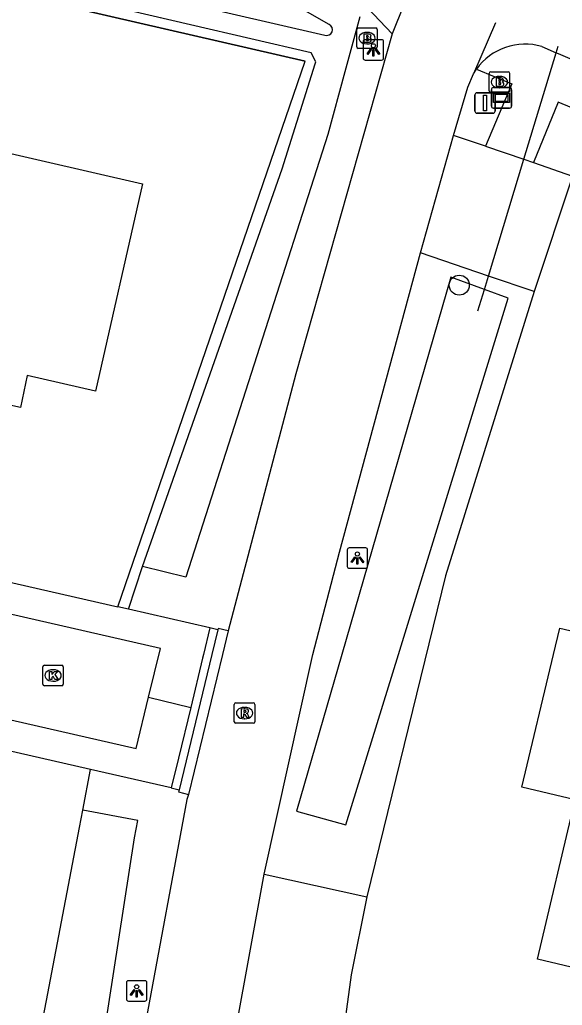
# Model space of a CAD drawing. Extents: x 159628 to 160723, y 388176 to 389416.
# Drawn here: x 160435.22 to 160461.73, y 388732.85 to 388781.01 of the extents above; entities that cross this region are included whole.
import ezdxf

# ---------------------------------------------------------------- set-up
doc = ezdxf.new("R2010")
doc.units = 0
for name, color, linetype in [('IMGEO_Berm_groen', 7, 'Continuous'), ('IMGEO_Boom', 7, 'Continuous'), ('IMGEO_Brandkraan', 7, 'Continuous'), ('IMGEO_Duiker', 7, 'Continuous'), ('IMGEO_Fietspad_open', 7, 'Continuous'), ('IMGEO_Grasland_overig', 7, 'Continuous'), ('IMGEO_Hek', 7, 'Continuous'), ('IMGEO_Kolk', 7, 'Continuous'), ('IMGEO_Lichtpunt', 7, 'Continuous'), ('IMGEO_Pand', 7, 'Continuous'), ('IMGEO_Rijbaan_lokaal_gesloten', 7, 'Continuous'), ('IMGEO_Rijbaan_lokaal_open', 7, 'Continuous'), ('IMGEO_Rioolput', 7, 'Continuous'), ('IMGEO_Verkeersbordpaal', 7, 'Continuous'), ('IMGEO_Verklikker', 7, 'Continuous'), ('IMGEO_Voetpad_open', 7, 'Continuous'), ('IMGEO_Waterloop', 7, 'Continuous')]:
    doc.layers.add(name, color=color, linetype=linetype)

msp = doc.modelspace()

# ---------------------------------------------------------------- linework, layer by layer
at = {"layer": 'IMGEO_Berm_groen'}
for points in [[(160460.353, 388767.73), (160456.02, 388753.83), (160452.177, 388738.149)], [(160440.526, 388752.204), (160441.21, 388754.292)], [(160438.297, 388742.385), (160438.675, 388744.375)]]:
    msp.add_lwpolyline(points, dxfattribs=at)
at = {"layer": 'IMGEO_Boom'}
msp.add_circle((160456.696, 388768.041), 0.489, dxfattribs=at)
at = {"layer": 'IMGEO_Brandkraan'}
for p, q in [((160451.687, 388779.686), (160451.687, 388780.538)), ((160451.762, 388780.612), (160452.614, 388780.612)), ((160452.175, 388780.392), (160452.2, 388780.392)), ((160452.688, 388780.538), (160452.688, 388779.686)), ((160452.614, 388779.612), (160451.762, 388779.612)), ((160452.198, 388779.832), (160452.173, 388779.832)), ((160458.231, 388778.464), (160459.083, 388778.464)), ((160458.156, 388777.538), (160458.156, 388778.39)), ((160458.644, 388778.244), (160458.669, 388778.244)), ((160459.157, 388778.39), (160459.157, 388777.538)), ((160458.667, 388777.684), (160458.642, 388777.684)), ((160459.083, 388777.464), (160458.231, 388777.464))]:
    msp.add_line(p, q, dxfattribs=at)
for points in [[(160451.687, 388779.686), (160451.687, 388780.538)], [(160451.762, 388780.612), (160452.614, 388780.612)], [(160452.688, 388780.538), (160452.688, 388779.686)], [(160452.035, 388780.312), (160452.035, 388779.912), (160452.248, 388779.912)], [(160452.266, 388780.312), (160452.035, 388780.312)], [(160452.214, 388780.231), (160452.16, 388780.231), (160452.16, 388780.155)], [(160452.16, 388780.155), (160452.213, 388780.155)], [(160452.222, 388780.079), (160452.16, 388780.079), (160452.16, 388779.998)], [(160452.16, 388779.998), (160452.222, 388779.998)], [(160452.614, 388779.612), (160451.762, 388779.612)], [(160458.231, 388778.464), (160459.083, 388778.464)], [(160458.156, 388777.538), (160458.156, 388778.39)], [(160458.504, 388778.164), (160458.504, 388777.764), (160458.717, 388777.764)], [(160458.735, 388778.164), (160458.504, 388778.164)], [(160458.683, 388778.083), (160458.629, 388778.083), (160458.629, 388778.007)], [(160458.629, 388778.007), (160458.682, 388778.007)], [(160459.157, 388778.39), (160459.157, 388777.538)], [(160458.691, 388777.931), (160458.629, 388777.931), (160458.629, 388777.85)], [(160458.629, 388777.85), (160458.691, 388777.85)], [(160459.083, 388777.464), (160458.231, 388777.464)]]:
    msp.add_lwpolyline(points, dxfattribs=at)
for centre, radius, start, end in [((160451.764, 388780.536), 0.0765, 91.552, 178.448), ((160451.764, 388780.536), 0.0765, 91.552, 178.448), ((160452.612, 388780.536), 0.0765, 1.552, 88.448), ((160452.612, 388780.536), 0.0765, 1.552, 88.448), ((160452.215, 388780.193), 0.0379, 267.8285, 90.9355), ((160452.223, 388780.038), 0.0404, 269.8759, 90.5077), ((160452.254, 388780.163), 0.251, 268.6676, 293.5347), ((160452.27, 388780.167), 0.145, 59.4692, 91.5367), ((160452.295, 388780.214), 0.0922, 285.5137, 58.1501), ((160452.3, 388780.022), 0.105, 301.3115, 78.989), ((160451.764, 388779.688), 0.0765, 181.552, 268.448), ((160451.764, 388779.688), 0.0765, 181.552, 268.448), ((160452.612, 388779.688), 0.0765, 271.552, 358.448), ((160452.612, 388779.688), 0.0765, 271.552, 358.448), ((160458.233, 388778.388), 0.0765, 91.552, 178.448), ((160458.233, 388778.388), 0.0765, 91.552, 178.448), ((160459.081, 388778.388), 0.0765, 1.552, 88.448), ((160459.081, 388778.388), 0.0765, 1.552, 88.448), ((160458.684, 388778.045), 0.0379, 267.8285, 90.9355), ((160458.739, 388778.019), 0.145, 59.4692, 91.5367), ((160458.764, 388778.066), 0.0922, 285.5137, 58.1501), ((160458.233, 388777.54), 0.0765, 181.552, 268.448), ((160458.233, 388777.54), 0.0765, 181.552, 268.448), ((160458.692, 388777.89), 0.0404, 269.8759, 90.5077), ((160458.723, 388778.015), 0.251, 268.6676, 293.5347), ((160458.769, 388777.874), 0.105, 301.3115, 78.989), ((160459.081, 388777.54), 0.0765, 271.552, 358.448), ((160459.081, 388777.54), 0.0765, 271.552, 358.448)]:
    msp.add_arc(centre, radius, start, end, dxfattribs=at)
for centre, major_axis, ratio, start_param, end_param in [((160452.174, 388780.112), (-0.387, 0.002), 0.722429, 4.712389, 7.853982), ((160452.199, 388780.112), (-0.39, 0.002), 0.717154, 1.570796, 4.712389), ((160458.643, 388777.964), (-0.387, 0.002), 0.722429, 4.712389, 7.853982), ((160458.668, 388777.964), (-0.39, 0.002), 0.717154, 1.570796, 4.712389)]:
    msp.add_ellipse(centre, major_axis=major_axis, ratio=ratio, start_param=start_param, end_param=end_param, dxfattribs=at)
at = {"layer": 'IMGEO_Duiker'}
msp.add_lwpolyline([(160457.609, 388766.783), (160457.925, 388767.828), (160458.125, 388768.488), (160459.852, 388774.197), (160461.427, 388779.401), (160461.524, 388779.723)], dxfattribs=at)
at = {"layer": 'IMGEO_Fietspad_open'}
for points in [[(160453.42, 388780.321), (160449.782, 388784.169)], [(160460.733, 388779.698), (160461.427, 388779.401), (160461.526, 388779.358), (160469.179, 388776.081), (160483.472, 388769.949), (160488.396, 388767.714), (160492.774, 388765.763), (160497.596, 388763.719), (160500, 388762.722), (160507.413, 388759.649)], [(160457.385, 388778.37), (160457.533, 388778.597)]]:
    msp.add_lwpolyline(points, dxfattribs=at)
msp.add_arc((160459.906, 388776.901), 2.917, 73.5293, 144.4435, dxfattribs=at)
at = {"layer": 'IMGEO_Grasland_overig'}
msp.add_lwpolyline([(160440.005, 388752.323), (160449.167, 388778.98), (160349.516, 388801.899)], dxfattribs=at)
at = {"layer": 'IMGEO_Hek'}
msp.add_lwpolyline([(160349.516, 388801.899), (160449.167, 388778.98)], dxfattribs=at)
at = {"layer": 'IMGEO_Kolk'}
for p, q in [((160436.347, 388748.541), (160436.347, 388749.393)), ((160436.422, 388749.467), (160437.274, 388749.467)), ((160436.835, 388749.247), (160436.86, 388749.247)), ((160437.348, 388749.393), (160437.348, 388748.541)), ((160436.858, 388748.687), (160436.833, 388748.687)), ((160437.274, 388748.467), (160436.422, 388748.467))]:
    msp.add_line(p, q, dxfattribs=at)
for points in [[(160436.347, 388748.541), (160436.347, 388749.393)], [(160436.422, 388749.467), (160437.274, 388749.467)], [(160436.668, 388749.167), (160436.791, 388749.167), (160436.791, 388749.016), (160436.921, 388749.167), (160437.085, 388749.167), (160436.939, 388749.016), (160437.092, 388748.767), (160436.94, 388748.767), (160436.855, 388748.931), (160436.791, 388748.864), (160436.791, 388748.767), (160436.668, 388748.767), (160436.668, 388749.167)], [(160437.348, 388749.393), (160437.348, 388748.541)], [(160437.274, 388748.467), (160436.422, 388748.467)]]:
    msp.add_lwpolyline(points, dxfattribs=at)
for centre, start, end in [((160436.424, 388749.391), 91.552, 178.448), ((160436.424, 388749.391), 91.552, 178.448), ((160437.272, 388749.391), 1.552, 88.448), ((160437.272, 388749.391), 1.552, 88.448), ((160436.424, 388748.543), 181.552, 268.448), ((160436.424, 388748.543), 181.552, 268.448), ((160437.272, 388748.543), 271.552, 358.448), ((160437.272, 388748.543), 271.552, 358.448)]:
    msp.add_arc(centre, 0.0765, start, end, dxfattribs=at)
for centre, major_axis, ratio, start_param, end_param in [((160436.834, 388748.967), (-0.387, 0.002), 0.722429, 4.712389, 7.853982), ((160436.859, 388748.967), (-0.39, 0.002), 0.717154, 1.570796, 4.712389)]:
    msp.add_ellipse(centre, major_axis=major_axis, ratio=ratio, start_param=start_param, end_param=end_param, dxfattribs=at)
at = {"layer": 'IMGEO_Lichtpunt'}
for p, q in [((160452, 388779.941), (160452, 388779.134)), ((160452, 388779.941), (160452, 388779.134)), ((160452.902, 388780.036), (160452.094, 388780.036)), ((160452.902, 388780.036), (160452.094, 388780.036)), ((160452.996, 388779.134), (160452.996, 388779.941)), ((160452.996, 388779.134), (160452.996, 388779.941)), ((160452.094, 388779.04), (160452.902, 388779.04)), ((160452.094, 388779.04), (160452.902, 388779.04)), ((160451.22, 388755.106), (160451.22, 388754.299)), ((160451.22, 388755.106), (160451.22, 388754.299)), ((160452.122, 388755.201), (160451.314, 388755.201)), ((160452.122, 388755.201), (160451.314, 388755.201)), ((160452.216, 388754.299), (160452.216, 388755.106)), ((160452.216, 388754.299), (160452.216, 388755.106)), ((160451.314, 388754.205), (160452.122, 388754.205)), ((160451.314, 388754.205), (160452.122, 388754.205)), ((160440.434, 388733.956), (160440.434, 388733.149)), ((160440.434, 388733.956), (160440.434, 388733.149)), ((160441.336, 388734.051), (160440.528, 388734.051)), ((160441.336, 388734.051), (160440.528, 388734.051)), ((160441.43, 388733.149), (160441.43, 388733.956)), ((160441.43, 388733.149), (160441.43, 388733.956)), ((160440.528, 388733.055), (160441.336, 388733.055)), ((160440.528, 388733.055), (160441.336, 388733.055))]:
    msp.add_line(p, q, dxfattribs=at)
for points in [[(160452.374, 388779.605), (160452.413, 388779.577), (160452.225, 388779.315), (160452.187, 388779.342), (160452.374, 388779.605)], [(160452.476, 388779.557), (160452.523, 388779.557), (160452.523, 388779.235), (160452.476, 388779.235), (160452.476, 388779.557)], [(160452.586, 388779.577), (160452.624, 388779.604), (160452.811, 388779.342), (160452.772, 388779.314), (160452.586, 388779.577)], [(160451.594, 388754.77), (160451.633, 388754.742), (160451.445, 388754.48), (160451.407, 388754.507), (160451.594, 388754.77)], [(160451.696, 388754.722), (160451.743, 388754.722), (160451.743, 388754.4), (160451.696, 388754.4), (160451.696, 388754.722)], [(160451.806, 388754.742), (160451.844, 388754.769), (160452.031, 388754.507), (160451.992, 388754.479), (160451.806, 388754.742)], [(160440.808, 388733.62), (160440.847, 388733.592), (160440.659, 388733.33), (160440.621, 388733.357), (160440.808, 388733.62)], [(160440.91, 388733.572), (160440.957, 388733.572), (160440.957, 388733.25), (160440.91, 388733.25), (160440.91, 388733.572)], [(160441.02, 388733.592), (160441.058, 388733.619), (160441.245, 388733.357), (160441.206, 388733.329), (160441.02, 388733.592)]]:
    msp.add_lwpolyline(points, dxfattribs=at)
for centre in [(160452.499, 388779.739), (160451.719, 388754.904), (160440.933, 388733.754)]:
    msp.add_circle(centre, 0.0994, dxfattribs=at)
for centre, start, end in [((160452.094, 388779.941), 90, 180), ((160452.094, 388779.941), 90, 180), ((160452.902, 388779.941), 0, 90), ((160452.902, 388779.941), 0, 90), ((160452.094, 388779.134), 180, 270), ((160452.094, 388779.134), 180, 270), ((160452.902, 388779.134), 270, 0), ((160452.902, 388779.134), 270, 360), ((160451.314, 388755.106), 90, 180), ((160451.314, 388755.106), 90, 180), ((160452.122, 388755.106), 0, 90), ((160452.122, 388755.106), 0, 90), ((160451.314, 388754.299), 180, 270), ((160451.314, 388754.299), 180, 270), ((160452.122, 388754.299), 270, 0), ((160452.122, 388754.299), 270, 360), ((160440.528, 388733.956), 90, 180), ((160440.528, 388733.956), 90, 180), ((160441.336, 388733.956), 0, 90), ((160441.336, 388733.956), 0, 90), ((160440.528, 388733.149), 180, 270), ((160440.528, 388733.149), 180, 270), ((160441.336, 388733.149), 270, 0), ((160441.336, 388733.149), 270, 360)]:
    msp.add_arc(centre, 0.0946, start, end, dxfattribs=at)
at = {"layer": 'IMGEO_Pand'}
for points in [[(160416.269, 388773.595), (160419.442, 388772.868), (160425.077, 388771.558), (160428.709, 388770.727), (160428.999, 388771.993), (160430.265, 388771.704), (160431.092, 388775.317), (160441.225, 388772.999), (160438.918, 388762.865), (160435.585, 388763.631), (160435.252, 388762.058), (160433.672, 388762.407), (160432.905, 388759.098), (160422.761, 388761.434), (160423.698, 388765.529), (160418.056, 388766.817), (160417.748, 388765.471), (160414.604, 388766.208), (160414.748, 388766.816)], [(160460.52, 388735.099), (160462.365, 388742.886), (160459.758, 388743.503), (160461.299, 388750), (160461.604, 388751.284), (160466.47, 388750.133), (160467.032, 388750), (160473.75, 388748.41), (160471.89, 388740.62), (160470.723, 388740.896), (160468.881, 388733.119), (160465.386, 388733.947), (160460.52, 388735.099)]]:
    msp.add_lwpolyline(points, dxfattribs=at)
at = {"layer": 'IMGEO_Rijbaan_lokaal_gesloten'}
for points in [[(160455.699, 388786), (160453.42, 388780.321)], [(160458.461, 388780.867), (160458.461, 388780.867), (160457.385, 388778.37)], [(160453.42, 388780.321), (160448.706, 388763.707), (160445.4, 388751.15)], [(160456.41, 388775.356), (160457.107, 388777.724), (160457.385, 388778.37)], [(160454.808, 388769.616), (160456.41, 388775.356)], [(160447.154, 388739.257), (160449.536, 388750), (160450.848, 388754.999), (160454.808, 388769.616)], [(160445.4, 388751.15), (160445.122, 388750), (160443.467, 388743.157)], [(160443.467, 388743.157), (160443.381, 388742.905), (160441.386, 388732.092)], [(160445.802, 388731.748), (160447.154, 388739.257)]]:
    msp.add_lwpolyline(points, dxfattribs=at)
at = {"layer": 'IMGEO_Rijbaan_lokaal_open'}
for points in [[(160441.513, 388747.903), (160442.094, 388750.278), (160397.147, 388760.561)], [(160396.029, 388755.673), (160420.804, 388750), (160440.901, 388745.398), (160441.513, 388747.903)], [(160444.9, 388751.204), (160444.609, 388750), (160443.008, 388743.383)], [(160445.4, 388751.15), (160444.915, 388751.267), (160444.9, 388751.204)], [(160443.008, 388743.383), (160442.982, 388743.274), (160443.467, 388743.157)]]:
    msp.add_lwpolyline(points, dxfattribs=at)
at = {"layer": 'IMGEO_Rioolput'}
for p, q in [((160445.703, 388746.704), (160445.703, 388747.556)), ((160445.778, 388747.63), (160446.63, 388747.63)), ((160446.191, 388747.41), (160446.216, 388747.41)), ((160446.704, 388747.556), (160446.704, 388746.704)), ((160446.214, 388746.85), (160446.189, 388746.85)), ((160446.63, 388746.63), (160445.778, 388746.63))]:
    msp.add_line(p, q, dxfattribs=at)
for points in [[(160445.703, 388746.704), (160445.703, 388747.556)], [(160445.778, 388747.63), (160446.63, 388747.63)], [(160446.292, 388747.328), (160446.04, 388747.33), (160446.04, 388746.93)], [(160446.218, 388747.249), (160446.164, 388747.249), (160446.164, 388747.168)], [(160446.164, 388747.168), (160446.216, 388747.168)], [(160446.704, 388747.556), (160446.704, 388746.704)], [(160446.04, 388746.93), (160446.164, 388746.93), (160446.164, 388747.092), (160446.175, 388747.092)], [(160446.222, 388747.063), (160446.293, 388746.93), (160446.433, 388746.93), (160446.368, 388747.056)], [(160446.63, 388746.63), (160445.778, 388746.63)]]:
    msp.add_lwpolyline(points, dxfattribs=at)
for centre, radius, start, end in [((160445.78, 388747.554), 0.0765, 91.552, 178.448), ((160445.78, 388747.554), 0.0765, 91.552, 178.448), ((160446.2, 388747.357), 0.19, 274.7715, 282.9687), ((160446.224, 388747.153), 0.0964, 77.0061, 93.1865), ((160446.238, 388747.21), 0.0378, 276.6634, 79.6772), ((160446.291, 388747.218), 0.109, 350.3612, 89.416), ((160446.289, 388747.218), 0.112, 277.5842, 350.9817), ((160446.628, 388747.554), 0.0765, 1.552, 88.448), ((160446.628, 388747.554), 0.0765, 1.552, 88.448), ((160445.78, 388746.706), 0.0765, 181.552, 268.448), ((160445.78, 388746.706), 0.0765, 181.552, 268.448), ((160446.174, 388747.039), 0.0533, 26.0293, 88.6989), ((160446.273, 388747.003), 0.108, 29.5134, 73.7905), ((160446.628, 388746.706), 0.0765, 271.552, 358.448), ((160446.628, 388746.706), 0.0765, 271.552, 358.448)]:
    msp.add_arc(centre, radius, start, end, dxfattribs=at)
for centre, major_axis, ratio, start_param, end_param in [((160446.19, 388747.13), (-0.387, 0.002), 0.722429, 4.712389, 7.853982), ((160446.215, 388747.13), (-0.39, 0.002), 0.717154, 1.570796, 4.712389)]:
    msp.add_ellipse(centre, major_axis=major_axis, ratio=ratio, start_param=start_param, end_param=end_param, dxfattribs=at)
at = {"layer": 'IMGEO_Verkeersbordpaal'}
for p, q in [((160457.457, 388776.542), (160457.457, 388777.342)), ((160457.457, 388777.342), (160457.457, 388776.542)), ((160457.557, 388777.442), (160458.347, 388777.442)), ((160458.347, 388777.442), (160457.557, 388777.442)), ((160458.447, 388777.342), (160458.447, 388776.542)), ((160458.447, 388776.542), (160458.447, 388777.342)), ((160458.347, 388776.442), (160457.557, 388776.442)), ((160457.557, 388776.442), (160458.347, 388776.442))]:
    msp.add_line(p, q, dxfattribs=at)
msp.add_lwpolyline([(160457.877, 388777.317), (160458.027, 388777.317), (160458.027, 388776.567), (160457.877, 388776.567), (160457.877, 388777.317)], dxfattribs=at)
for centre, start, end in [((160457.557, 388777.342), 90, 180), ((160457.557, 388777.342), 90, 180), ((160458.347, 388777.342), 0, 90), ((160458.347, 388777.342), 360, 90), ((160457.557, 388776.542), 180, 270), ((160457.557, 388776.542), 180, 270), ((160458.347, 388776.542), 270, 0), ((160458.347, 388776.542), 270, 0)]:
    msp.add_arc(centre, 0.1, start, end, dxfattribs=at)
at = {"layer": 'IMGEO_Verklikker'}
for p, q in [((160458.262, 388776.792), (160458.262, 388777.592)), ((160458.262, 388777.592), (160458.262, 388776.792)), ((160458.362, 388777.692), (160459.152, 388777.692)), ((160459.152, 388777.692), (160458.362, 388777.692)), ((160459.252, 388777.592), (160459.252, 388776.792)), ((160459.252, 388776.792), (160459.252, 388777.592)), ((160459.152, 388776.692), (160458.362, 388776.692)), ((160458.362, 388776.692), (160459.152, 388776.692))]:
    msp.add_line(p, q, dxfattribs=at)
for points in [[(160458.363, 388777.424), (160459.151, 388777.424), (160459.151, 388776.96), (160458.363, 388776.96), (160458.363, 388777.424)], [(160458.428, 388777.359), (160458.428, 388777.025), (160459.086, 388777.025), (160459.086, 388777.359), (160458.428, 388777.359)]]:
    msp.add_lwpolyline(points, dxfattribs=at)
for centre, start, end in [((160458.362, 388777.592), 90, 180), ((160458.362, 388777.592), 90, 180), ((160459.152, 388777.592), 0, 90), ((160459.152, 388777.592), 360, 90), ((160458.362, 388776.792), 180, 270), ((160458.362, 388776.792), 180, 270), ((160459.152, 388776.792), 270, 0), ((160459.152, 388776.792), 270, 0)]:
    msp.add_arc(centre, 0.1, start, end, dxfattribs=at)
at = {"layer": 'IMGEO_Voetpad_open'}
for points in [[(160457.533, 388778.597), (160459.26, 388777.877), (160457.984, 388774.826)], [(160523.268, 388747.002), (160520.96, 388748.569), (160521.023, 388748.681), (160518.818, 388750), (160507.107, 388757.004), (160500, 388760.561), (160493.664, 388763.733), (160468.252, 388774.201), (160461.524, 388776.981), (160460.326, 388774.037)], [(160457.984, 388774.826), (160456.41, 388775.356)], [(160457.984, 388774.826), (160459.852, 388774.197), (160460.326, 388774.037)], [(160343.31, 388774.43), (160440.005, 388752.323)], [(160460.326, 388774.037), (160462.23, 388773.36), (160460.353, 388767.73)], [(160460.353, 388767.73), (160458.125, 388768.488), (160454.808, 388769.616)], [(160438.675, 388744.375), (160414.083, 388750), (160341.5, 388766.603)], [(160440.526, 388752.204), (160440.005, 388752.323)], [(160444.514, 388751.292), (160440.526, 388752.204)], [(160444.514, 388751.292), (160444.202, 388750), (160444.155, 388749.806), (160443.576, 388747.408)], [(160444.9, 388751.204), (160444.514, 388751.292)], [(160441.513, 388747.903), (160443.576, 388747.408)], [(160443.576, 388747.408), (160442.976, 388744.923), (160442.626, 388743.471)], [(160442.626, 388743.471), (160438.675, 388744.375)], [(160442.626, 388743.471), (160443.008, 388743.383)], [(160447.154, 388739.257), (160452.177, 388738.149)], [(160452.177, 388738.149), (160451.411, 388734.344), (160450.908, 388730.62)]]:
    msp.add_lwpolyline(points, dxfattribs=at)
at = {"layer": 'IMGEO_Waterloop'}
for points in [[(160441.21, 388754.292), (160448.041, 388773.73), (160449.654, 388778.85), (160449.687, 388778.956), (160449.461, 388779.388), (160411.114, 388788.306), (160350.285, 388802.008), (160350.579, 388803.188), (160450.125, 388780.259)], [(160450.336, 388780.778), (160446.649, 388782.896), (160443.628, 388785.1)], [(160451.831, 388781.157), (160451.101, 388778.468), (160450.27, 388775.404), (160443.337, 388753.766), (160441.21, 388754.292)], [(160453.721, 388750), (160459.091, 388767.403), (160457.925, 388767.828), (160456.275, 388768.43), (160450.958, 388750), (160448.748, 388742.34), (160451.149, 388741.666), (160453.721, 388750)], [(160435.848, 388729.496), (160438.137, 388741.543), (160438.297, 388742.385)], [(160435.848, 388729.496), (160437.721, 388729.525), (160439.058, 388729.546), (160440.82, 388741.027), (160440.983, 388741.875), (160438.297, 388742.385)]]:
    msp.add_lwpolyline(points, dxfattribs=at)
msp.add_arc((160450.22, 388780.523), 0.28, 250.1215, 65.63, dxfattribs=at)

doc.saveas('drawing.dxf')
